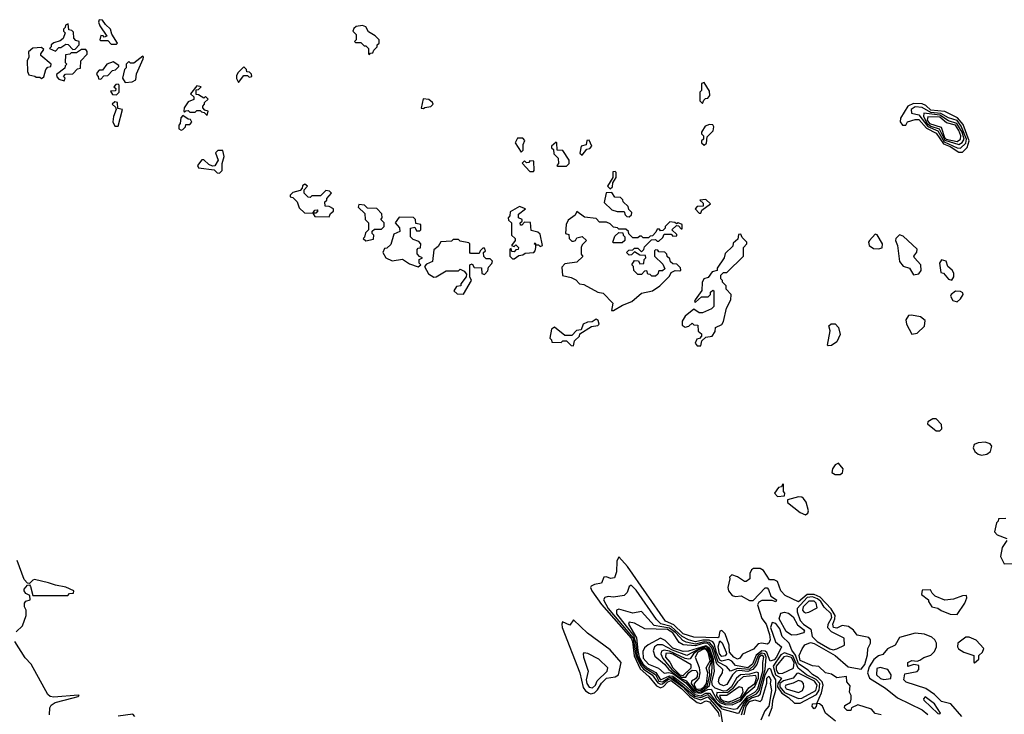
# Model space of a CAD drawing. Extents: x 2889633 to 3052318, y 540750 to 918690.
# Tile 543 of 656: x 2972860 to 2978506, y 840428 to 844410. Entities that reach past the tile are written whole.
import ezdxf

# ---------------------------------------------------------------- set-up
doc = ezdxf.new("R2010")
doc.units = 0

msp = doc.modelspace()

# ---------------------------------------------------------------- linework, layer by layer
at = {"layer": '0CON02XD'}
for points in [[(2973415, 844270), (2973420, 844275), (2973387.5, 844327.5), (2973380, 844355), (2973351.7, 844381.7), (2973335, 844407.5), (2973315, 844410), (2973312.5, 844395), (2973320, 844375), (2973360, 844315), (2973345, 844310), (2973338.3, 844318.3), (2973325, 844320), (2973320, 844295), (2973325, 844290), (2973365, 844290), (2973385, 844270), (2973415, 844270)], [(2973065, 844230), (2973085, 844250), (2973095, 844250), (2973125, 844270), (2973138.3, 844268.3), (2973165, 844240), (2973178.3, 844241.7), (2973200, 844265), (2973200, 844285), (2973181.7, 844291.7), (2973170, 844305), (2973168.3, 844338.3), (2973158.3, 844348.3), (2973141.7, 844351.7), (2973137, 844387), (2973121.7, 844378.3), (2973120, 844365), (2973110, 844355), (2973110, 844345), (2973120, 844335), (2973108.3, 844301.7), (2973091.7, 844288.3), (2973055, 844277.5), (2973040, 844265), (2973040, 844255), (2973030, 844245), (2973065, 844230)], [(2974865, 844210), (2974871.7, 844218.3), (2974885, 844220), (2974890, 844235), (2974910, 844255), (2974910, 844265), (2974920, 844275), (2974920, 844295), (2974898.3, 844318.3), (2974860.7, 844340.7), (2974845, 844370), (2974825, 844376.7), (2974788.3, 844371.7), (2974775, 844360), (2974770, 844345), (2974790, 844325), (2974790, 844295), (2974780, 844285), (2974785, 844280), (2974815, 844280), (2974835, 844260), (2974845, 844260), (2974860, 844245), (2974860, 844215), (2974865, 844210)], [(2972985, 844072.5), (2972997.5, 844082.5), (2973010, 844125), (2973021.7, 844138.3), (2973038.3, 844141.7), (2973040, 844155), (2972980, 844205), (2972980, 844215), (2972998.3, 844238.3), (2972985, 844250), (2972935, 844247.5), (2972910, 844225), (2972912.5, 844195), (2972903.3, 844175), (2972903.6, 844113.6), (2972913, 844093), (2972947, 844087), (2972955, 844080), (2972975, 844080), (2972985, 844072.5)], [(2973115, 844060), (2973120, 844075), (2973110, 844085), (2973121.7, 844098.3), (2973165, 844100), (2973191.7, 844128.3), (2973208.3, 844131.7), (2973210, 844175), (2973247, 844213), (2973247, 844227), (2973238.3, 844238.3), (2973215, 844240), (2973185, 844220), (2973155, 844220), (2973147.5, 844212.5), (2973121.7, 844208.3), (2973120, 844165), (2973130, 844155), (2973120, 844145), (2973118.3, 844131.7), (2973070, 844095), (2973071.7, 844081.7), (2973085, 844070), (2973115, 844060)], [(2973465, 844050), (2973505, 844053.8), (2973526, 844065), (2973530, 844100), (2973567.5, 844185), (2973570, 844195), (2973565, 844200), (2973515, 844160), (2973495, 844160), (2973485, 844170), (2973470, 844155), (2973470, 844135), (2973460, 844125), (2973450, 844075), (2973465, 844050)], [(2973325, 844070), (2973341.7, 844088.3), (2973365, 844090), (2973391.7, 844118.3), (2973408.3, 844121.7), (2973428.3, 844141.7), (2973428.3, 844148.3), (2973395, 844167.5), (2973360, 844155), (2973335, 844120), (2973315, 844120), (2973303, 844107), (2973300, 844095), (2973310, 844085), (2973311.7, 844071.7), (2973325, 844070)], [(2974115, 844050), (2974145, 844090), (2974165, 844090), (2974175, 844080), (2974190, 844085), (2974188.3, 844098.3), (2974178.3, 844108.3), (2974161.7, 844111.7), (2974160, 844125), (2974145, 844140), (2974110, 844105), (2974102.5, 844087.5), (2974103, 844073), (2974115, 844050)], [(2973415, 843980), (2973430, 843995), (2973430, 844035), (2973425, 844040), (2973411.7, 844038.3), (2973400, 844025), (2973410, 844015), (2973408.3, 844001.7), (2973380, 844000), (2973391.7, 843981.7), (2973415, 843980)], [(2973935, 843860), (2973940, 843885), (2973921.7, 843891.7), (2973910, 843905), (2973910, 843915), (2973920, 843925), (2973920, 843935), (2973940, 843955), (2973925, 843970), (2973915, 843960), (2973885, 843980), (2973871.7, 843981.7), (2973871.7, 844008.3), (2973885, 844010), (2973900, 844025), (2973875, 844030), (2973840, 843985), (2973858.3, 843968.3), (2973858.3, 843951.7), (2973825, 843940), (2973802.5, 843905), (2973800, 843885), (2973805, 843880), (2973811.7, 843888.3), (2973825, 843890), (2973835, 843880), (2973865, 843880), (2973875, 843890), (2973895, 843890), (2973901.7, 843881.7), (2973918.3, 843878.3), (2973935, 843860)], [(2976775, 843930), (2976781.7, 843948.3), (2976791.7, 843958.3), (2976805, 843960), (2976816.7, 843975), (2976815, 844000), (2976785, 844050), (2976770, 844045), (2976770, 844005), (2976760, 843995), (2976760, 843945), (2976775, 843930)], [(2975175, 843900), (2975183, 843907), (2975217, 843913), (2975230, 843925), (2975227.5, 843935), (2975205, 843952.5), (2975173, 843957), (2975162.5, 843902.5), (2975175, 843900)], [(2973425, 843800), (2973450, 843895), (2973421.7, 843901.7), (2973420, 843935), (2973405, 843940), (2973390, 843925), (2973408.3, 843908.3), (2973412.5, 843895), (2973396.7, 843855), (2973393.9, 843823.9), (2973405, 843800), (2973425, 843800)], [(2978245, 843650.6), (2978265, 843650.8), (2978292.7, 843677.3), (2978303.2, 843715), (2978268.8, 843808.8), (2978238.1, 843848.1), (2978164.4, 843884.4), (2978085, 843892.3), (2978055, 843918.1), (2978035, 843926.9), (2977985, 843930), (2977952, 843915), (2977911.2, 843845), (2977907.5, 843825), (2977922.5, 843805), (2977940, 843805), (2977950, 843825), (2977995, 843838.8), (2978015, 843837.1), (2978058.7, 843788.7), (2978115, 843760), (2978157.5, 843697.5), (2978195, 843683.5), (2978245, 843650.6)], [(2978255, 843674.4), (2978285, 843702.5), (2978288.4, 843725), (2978259.1, 843799.1), (2978235, 843831.2), (2978185, 843847.5), (2978142.3, 843872.3), (2978085, 843878.8), (2978035, 843907.5), (2977995, 843910), (2977972, 843895), (2977972.5, 843875), (2978015, 843864.4), (2978067.4, 843797.4), (2978125, 843773.3), (2978160.6, 843710.6), (2978235, 843675.5), (2978255, 843674.4)], [(2973785, 843777.5), (2973795, 843780), (2973810, 843795), (2973811.7, 843808.3), (2973835, 843810), (2973847.5, 843822.5), (2973838.3, 843838.3), (2973825, 843840), (2973795, 843860), (2973783, 843847), (2973780, 843815), (2973772.5, 843805), (2973772.5, 843785), (2973785, 843777.5)], [(2978245, 843694.4), (2978264, 843706), (2978274.5, 843725.5), (2978263.4, 843765), (2978234.3, 843814.3), (2978185, 843830.4), (2978135, 843863.1), (2978043.8, 843875), (2978042.7, 843855), (2978062.9, 843815), (2978085, 843798.8), (2978132.7, 843785), (2978165, 843718.8), (2978245, 843694.4)], [(2978235, 843712.7), (2978254.4, 843725), (2978256.4, 843743.6), (2978245.3, 843775), (2978225.2, 843805.2), (2978175, 843818.2), (2978135, 843851.8), (2978066.4, 843853.6), (2978063.9, 843835), (2978076.2, 843815), (2978143.7, 843793.6), (2978162.9, 843735), (2978171.8, 843725), (2978235, 843712.7)], [(2976785, 843690), (2976797, 843703), (2976801.7, 843738.3), (2976837, 843773), (2976840, 843795), (2976835, 843807.5), (2976815, 843810), (2976790, 843800), (2976770, 843765), (2976770, 843755), (2976780, 843745), (2976780, 843725), (2976770, 843715), (2976770, 843705), (2976785, 843690)], [(2975735, 843650), (2975747, 843663), (2975747.5, 843695), (2975757, 843717), (2975745, 843730), (2975715, 843730), (2975700, 843705), (2975735, 843650)], [(2975995, 843570), (2976010, 843585), (2976010, 843605), (2975975, 843660), (2975941.7, 843661.7), (2975940, 843705), (2975935, 843707.5), (2975910, 843685), (2975910, 843675), (2975920, 843665), (2975921.7, 843641.7), (2975947, 843617), (2975950, 843585), (2975940, 843575), (2975945, 843570), (2975995, 843570)], [(2976085, 843632.5), (2976111.7, 843668.3), (2976128.3, 843671.7), (2976140, 843685), (2976125, 843720), (2976111.7, 843718.3), (2976108.3, 843691.7), (2976080, 843685), (2976072.5, 843645), (2976085, 843632.5)], [(2974005, 843530), (2974020, 843545), (2974020, 843585), (2974032.5, 843625), (2974025, 843660), (2973995, 843660), (2973982.5, 843647.5), (2973997.5, 843605), (2973978.3, 843571.7), (2973965, 843570), (2973945, 843580), (2973915, 843607.5), (2973903.6, 843606.4), (2973880, 843575), (2973885, 843560), (2973975, 843550), (2973991.7, 843531.7), (2974005, 843530)], [(2975805, 843540), (2975810, 843545), (2975808.3, 843598.3), (2975785, 843600), (2975778.3, 843591.7), (2975765, 843590), (2975755, 843600), (2975741.7, 843588.3), (2975785, 843540), (2975805, 843540)], [(2976245, 843440), (2976258.3, 843451.7), (2976260, 843475), (2976280, 843505), (2976280, 843535), (2976275, 843540), (2976261.7, 843538.3), (2976260, 843505), (2976230, 843455), (2976245, 843440)], [(2974635, 843280), (2974641.7, 843298.3), (2974658.3, 843311.7), (2974660, 843325), (2974635, 843340), (2974611.7, 843341.7), (2974610, 843365), (2974620, 843375), (2974620, 843385), (2974647.5, 843415), (2974637, 843427), (2974615, 843430), (2974585, 843400), (2974535, 843400), (2974525, 843390), (2974513, 843393), (2974490, 843415), (2974490, 843435), (2974510, 843455), (2974495, 843467.5), (2974481.7, 843458.3), (2974480, 843445), (2974468.3, 843431.7), (2974425, 843420), (2974410, 843405), (2974410, 843395), (2974425, 843390), (2974450, 843365), (2974461.7, 843331.7), (2974493, 843303), (2974540, 843300), (2974551.7, 843318.3), (2974565, 843320), (2974570, 843315), (2974558.3, 843301.7), (2974540, 843300), (2974551.7, 843281.7), (2974635, 843280)], [(2976355, 843280), (2976368.3, 843291.7), (2976370, 843305), (2976351.7, 843321.7), (2976348.3, 843338.3), (2976320, 843365), (2976318.3, 843378.3), (2976305, 843390), (2976271.7, 843391.7), (2976255, 843420), (2976221.7, 843418.3), (2976211.7, 843361.7), (2976255, 843320), (2976285, 843310), (2976325, 843310), (2976331.7, 843291.7), (2976341.7, 843281.7), (2976355, 843280)], [(2974845, 843142.5), (2974888.3, 843151.7), (2974890, 843175), (2974880, 843185), (2974881.7, 843198.3), (2974895, 843210), (2974935, 843210), (2974950, 843225), (2974950, 843245), (2974930, 843265), (2974937.5, 843275), (2974937, 843297), (2974908.3, 843328.3), (2974855, 843330), (2974837, 843347), (2974805, 843350), (2974800, 843335), (2974838.3, 843298.3), (2974840, 843265), (2974860, 843245), (2974860, 843205), (2974841.7, 843188.3), (2974837.5, 843162.5), (2974830, 843155), (2974845, 843142.5)], [(2975695, 843040), (2975721.7, 843058.3), (2975745, 843062.5), (2975758.3, 843071.7), (2975807.5, 843075), (2975816.2, 843085), (2975820, 843105), (2975820, 843120), (2975810, 843125), (2975815, 843130), (2975820, 843120), (2975835, 843120), (2975845, 843110), (2975857.5, 843115), (2975845, 843180), (2975831.7, 843191.7), (2975791.7, 843201.7), (2975788.3, 843248.3), (2975755, 843250), (2975738.3, 843231.7), (2975731.7, 843231.7), (2975730, 843245), (2975740, 843255), (2975740, 843265), (2975720, 843275), (2975720, 843295), (2975760, 843325), (2975725, 843340), (2975671.7, 843308.3), (2975670, 843285), (2975660, 843275), (2975661.7, 843261.7), (2975680, 843245), (2975680, 843175), (2975700, 843155), (2975700, 843145), (2975680, 843115), (2975695, 843110), (2975705, 843120), (2975720, 843105), (2975718.3, 843091.7), (2975705, 843090), (2975695, 843080), (2975681.7, 843081.7), (2975678.3, 843098.3), (2975670, 843095), (2975670, 843055), (2975685, 843040), (2975695, 843040)], [(2976765, 843300), (2976771.7, 843318.3), (2976820, 843355), (2976795, 843380), (2976760, 843375), (2976778.3, 843358.3), (2976778.3, 843341.7), (2976745, 843340), (2976733.3, 843326.7), (2976755, 843300), (2976765, 843300)], [(2975145, 842993.8), (2975160, 843005), (2975150, 843015), (2975150, 843035), (2975170, 843045), (2975151.7, 843051.7), (2975138.3, 843068.3), (2975138.3, 843091.7), (2975145, 843100), (2975158.3, 843101.7), (2975160, 843125), (2975148.3, 843138.3), (2975115, 843150), (2975100, 843165), (2975100, 843215), (2975125, 843220), (2975135, 843200), (2975155, 843200), (2975160, 843205), (2975160, 843235), (2975131.7, 843241.7), (2975130, 843265), (2975117, 843277), (2975035, 843277.5), (2975012.5, 843245), (2975037, 843217), (2975040, 843195), (2975005, 843180), (2974988.3, 843121.7), (2974965, 843100), (2974951.7, 843098.3), (2974942.5, 843075), (2974960, 843045), (2974995, 843027.5), (2975055, 843037.5), (2975095, 843010), (2975145, 842993.8)], [(2976265, 842742.5), (2976316.4, 842773.6), (2976370, 842795), (2976425, 842842.5), (2976487.5, 842855), (2976530, 842885), (2976585, 842940), (2976595, 842960), (2976618.3, 842971.7), (2976645, 842970), (2976650, 842975), (2976648.3, 842988.3), (2976628.3, 843008.3), (2976605, 843010), (2976591.7, 843021.7), (2976588.3, 843038.3), (2976571.7, 843051.7), (2976570, 843065), (2976558.3, 843078.3), (2976525, 843080), (2976518.3, 843088.3), (2976505, 843090), (2976500, 843085), (2976500, 843055), (2976548.3, 843008.3), (2976558.3, 842981.7), (2976545, 842970), (2976525, 842970), (2976518.3, 842951.7), (2976505, 842940), (2976485, 842940), (2976475, 842950), (2976461.7, 842951.7), (2976455, 842970), (2976441.7, 842968.3), (2976425, 842950), (2976405, 842950), (2976381.7, 842971.7), (2976380, 842995), (2976370, 843005), (2976385, 843030), (2976408.3, 843028.3), (2976415, 843010), (2976438.3, 843011.7), (2976440, 843035), (2976450, 843045), (2976448.3, 843058.3), (2976415, 843060), (2976385, 843080), (2976368.3, 843061.7), (2976355, 843060), (2976340, 843075), (2976351.7, 843088.3), (2976375, 843090), (2976385, 843100), (2976405, 843100), (2976425, 843080), (2976438.3, 843091.7), (2976441.7, 843108.3), (2976481.7, 843148.3), (2976505, 843150), (2976515, 843140), (2976525, 843140), (2976548.3, 843161.7), (2976555, 843180), (2976595, 843180), (2976605, 843170), (2976628.3, 843171.7), (2976628.3, 843178.3), (2976600, 843205), (2976625, 843230), (2976638.3, 843228.3), (2976651.7, 843211.7), (2976658.3, 843211.7), (2976657.5, 843235), (2976636.4, 843246.4), (2976625, 843240), (2976617, 843247), (2976588.3, 843251.7), (2976560, 843225), (2976560, 843215), (2976548.3, 843201.7), (2976535, 843200), (2976528.3, 843208.3), (2976515, 843210), (2976508.3, 843191.7), (2976488.3, 843171.7), (2976475, 843170), (2976465, 843160), (2976435, 843160), (2976425, 843170), (2976415, 843170), (2976405, 843160), (2976375, 843160), (2976351.7, 843181.7), (2976350, 843195), (2976335, 843210), (2976295, 843210), (2976287, 843217), (2976265, 843220), (2976245, 843240), (2976225, 843250), (2976185, 843250), (2976165, 843270), (2976098.3, 843278.3), (2976055, 843310), (2976045, 843290), (2976005, 843260), (2975992.5, 843235), (2975990, 843185), (2976008.3, 843178.3), (2976010, 843155), (2976025, 843140), (2976035, 843140), (2976046.4, 843143.6), (2976055, 843160), (2976085, 843167.5), (2976110, 843145), (2976085, 843120), (2976080, 843105), (2976080, 843065), (2976088.3, 843051.7), (2976055, 843020), (2975985, 843010), (2975968.3, 842991.7), (2975973, 842943), (2976022.5, 842932.5), (2976048.3, 842918.3), (2976070, 842895), (2976095, 842892.5), (2976175, 842847.5), (2976205, 842842.5), (2976260, 842785), (2976253.3, 842743.3), (2976265, 842742.5)], [(2976315, 843130), (2976265, 843130), (2976260, 843135), (2976271.7, 843168.3), (2976295, 843190), (2976318.3, 843188.3), (2976320, 843175), (2976330, 843165), (2976330, 843145), (2976315, 843130)], [(2976765, 842540), (2976771.7, 842568.3), (2976795, 842590), (2976830, 842595), (2976847, 842623), (2976850, 842645), (2976885, 842663.3), (2976895, 842680), (2976913, 842757), (2976937.5, 842805), (2976940, 842835), (2976910, 842865), (2976910, 842885), (2976890, 842905), (2976890, 842915), (2976880, 842925), (2976880, 842945), (2976895, 842960), (2976915, 842960), (2977010, 843055), (2977010, 843105), (2977030, 843125), (2977030, 843135), (2977001.7, 843161.7), (2976995, 843180), (2976981.7, 843178.3), (2976978.3, 843151.7), (2976951.7, 843128.3), (2976948.3, 843111.7), (2976905, 843070), (2976900, 843045), (2976860, 842985), (2976858.3, 842971.7), (2976830, 842965), (2976808.3, 842931.7), (2976782.5, 842925), (2976773, 842903), (2976771.7, 842858.3), (2976733.3, 842805), (2976730, 842795), (2976735, 842790), (2976768.3, 842821.7), (2976808.3, 842821.7), (2976820, 842835), (2976821.7, 842848.3), (2976835, 842860), (2976840, 842855), (2976840, 842765), (2976827, 842753), (2976775, 842730), (2976755, 842730), (2976725, 842750), (2976675, 842710), (2976658.3, 842681.7), (2976658.3, 842658.3), (2976675, 842647.5), (2976697, 842653), (2976715, 842670), (2976725, 842660), (2976748.3, 842658.3), (2976750, 842625), (2976768.3, 842608.3), (2976770, 842595), (2976758.3, 842581.7), (2976741.7, 842578.3), (2976732.5, 842555), (2976745, 842540), (2976765, 842540)], [(2977785, 843096.2), (2977805, 843102.5), (2977807.5, 843125), (2977776.4, 843176.4), (2977765, 843180), (2977732.5, 843145), (2977727.5, 843135), (2977730, 843115), (2977755, 843098.8), (2977785, 843096.2)], [(2977985, 842946.7), (2978015, 842953.8), (2978028.3, 842971.7), (2978026.7, 843005), (2977990, 843045), (2977987.5, 843055), (2978003.6, 843076.4), (2978006.7, 843095), (2977925, 843170), (2977903.9, 843176.1), (2977883.9, 843156.1), (2977882.5, 843145), (2977893.3, 843115), (2977904.1, 843024.1), (2977926.4, 842996.4), (2977962.5, 842985), (2977985, 842946.7)], [(2975405, 842837.5), (2975450, 842915), (2975440, 842935), (2975440, 843005), (2975455, 843010), (2975465, 842990), (2975508.3, 842988.3), (2975510, 842955), (2975525, 842950), (2975545, 842970), (2975548.3, 842991.7), (2975567, 843013), (2975570, 843025), (2975558.3, 843038.3), (2975535, 843040), (2975521.7, 843051.7), (2975520, 843075), (2975530, 843085), (2975525, 843100), (2975515, 843100), (2975500, 843085), (2975495, 843070), (2975445, 843070), (2975440, 843075), (2975440, 843125), (2975435, 843130), (2975385, 843140), (2975375, 843150), (2975345, 843150), (2975335, 843140), (2975275, 843137.5), (2975259.3, 843110.7), (2975235, 843090), (2975227, 843023), (2975191.7, 843008.3), (2975180, 842995), (2975203, 842953), (2975235, 842933.8), (2975247.5, 842935), (2975305, 842970), (2975375, 842970), (2975385, 842980), (2975408.3, 842968.3), (2975421.7, 842951.7), (2975420, 842935), (2975390, 842895), (2975390, 842885), (2975365, 842880), (2975350, 842855), (2975368.3, 842838.3), (2975405, 842837.5)], [(2978205, 842917.5), (2978216.7, 842935), (2978216.4, 842956.4), (2978207.5, 842975), (2978182.5, 842995), (2978172.5, 843025), (2978145, 843032.5), (2978133.8, 843015), (2978141.7, 842961.7), (2978156.4, 842956.4), (2978185, 842922.5), (2978205, 842917.5)], [(2978235, 842792.5), (2978255, 842810), (2978270, 842835), (2978267.5, 842845), (2978255, 842852.5), (2978225, 842853.3), (2978200, 842835), (2978197.5, 842825), (2978210.7, 842800.7), (2978235, 842792.5)], [(2977975, 842607.5), (2978005, 842612.5), (2978047.3, 842652.7), (2978051.2, 842685), (2978025.8, 842705.8), (2977973.6, 842716.4), (2977956.4, 842713.6), (2977940.7, 842689.3), (2977943.8, 842665), (2977975, 842607.5)], [(2976035, 842540), (2976041.7, 842568.3), (2976070, 842595), (2976071.7, 842608.3), (2976138.3, 842651.7), (2976175, 842657.5), (2976182.5, 842665), (2976176.4, 842686.4), (2976165, 842692.5), (2976141.7, 842678.3), (2976115, 842676.7), (2976090, 842665), (2976078.3, 842631.7), (2976051.7, 842628.3), (2976025, 842600), (2975985, 842600), (2975927, 842647), (2975910, 842635), (2975900, 842585), (2975910, 842575), (2975911.7, 842561.7), (2975965, 842560), (2975975, 842570), (2975995, 842570), (2976021.7, 842541.7), (2976035, 842540)], [(2977495, 842540), (2977492.5, 842545), (2977506.4, 842626.4), (2977500, 842655), (2977513.6, 842666.4), (2977535, 842666.2), (2977555.3, 842645.3), (2977564.2, 842605), (2977545, 842563.3), (2977515, 842542.5), (2977495, 842540)], [(2978135, 842053.8), (2978146.7, 842065), (2978145, 842090), (2978115, 842122.5), (2978095, 842122.5), (2978067.5, 842105), (2978065, 842092.5), (2978105, 842060), (2978115, 842053.8), (2978135, 842053.8)], [(2978375, 841913.8), (2978405, 841918.8), (2978425.6, 841934.4), (2978434.2, 841965), (2978425, 841978), (2978395, 841988.6), (2978355.7, 841984.3), (2978333.3, 841975), (2978326.7, 841955), (2978336.7, 841935), (2978355, 841918.8), (2978375, 841913.8)], [(2977565, 841803.3), (2977578.3, 841811.7), (2977582.5, 841835), (2977555, 841867.5), (2977535, 841857.5), (2977520, 841835), (2977517.5, 841815), (2977535, 841803.3), (2977565, 841803.3)], [(2977205, 841677.5), (2977245, 841680), (2977247.5, 841695), (2977240, 841705), (2977240, 841745), (2977235, 841750), (2977228.3, 841731.7), (2977211.7, 841728.3), (2977187.5, 841695), (2977205, 841677.5)], [(2977365, 841572.5), (2977378.3, 841581.7), (2977382.5, 841595), (2977370, 841645), (2977353.8, 841665), (2977345, 841672), (2977325, 841674), (2977261.7, 841658.3), (2977261.7, 841641.7), (2977334.2, 841584.2), (2977365, 841572.5)], [(2978515, 841550), (2978471.7, 841548.3), (2978470, 841535), (2978460, 841525), (2978450, 841475), (2978465, 841457.5), (2978520, 841435)], [(2978520, 841425), (2978492.5, 841385), (2978483.6, 841333.6), (2978505, 841290)], [(2972839.5, 840900.5), (2972876.7, 840935), (2972896.7, 840995), (2972897.5, 841025), (2972887.5, 841045), (2972887.5, 841065), (2972895, 841077.5), (2972920, 841085), (2972918.3, 841108.3), (2972895, 841120), (2972886, 841135), (2972886, 841145), (2972905, 841167.5), (2972915, 841170), (2972921.2, 841161.2), (2972935, 841110), (2973135, 841110), (2973145, 841120), (2973168.3, 841121.7), (2973170, 841135), (2973125, 841157.5), (2973065, 841167.5), (2973025, 841182.5), (2972945, 841200), (2972935, 841197.5), (2972915, 841177.5), (2972905, 841180), (2972885, 841201.2), (2972845, 841310)], [(2977800, 840425), (2977765, 840433.3), (2977745, 840457.5), (2977665, 840483.3), (2977630, 840465), (2977625, 840450), (2977605, 840450), (2977590, 840465), (2977591.7, 840478.3), (2977623, 840497), (2977627.5, 840515), (2977627.5, 840535), (2977617.5, 840555), (2977621.7, 840591.7), (2977602.5, 840615), (2977600, 840645), (2977545, 840637.5), (2977515, 840657.5), (2977480, 840665), (2977441.7, 840701.7), (2977405, 840705.8), (2977335, 840736.2), (2977330, 840765), (2977345.8, 840804.2), (2977362.7, 840827.3), (2977395, 840839.4), (2977415, 840834.5), (2977535, 840766), (2977609.3, 840699.3), (2977685, 840687.5), (2977706.4, 840713.6), (2977721.7, 840768.3), (2977722.5, 840805), (2977738.8, 840835), (2977738.8, 840855), (2977728.3, 840868.3), (2977661.7, 840881.7), (2977641.2, 840911.2), (2977611.7, 840931.7), (2977575, 840936.7), (2977545, 840922), (2977526.7, 840925), (2977521.4, 840945), (2977534.5, 840975), (2977535.6, 840995), (2977512.8, 841032.8), (2977450, 841100), (2977415, 841114.6), (2977375, 841115.5), (2977325, 841073.1), (2977249.4, 841109.4), (2977223.3, 841135), (2977205, 841190), (2977185, 841198.8), (2977159.3, 841199.3), (2977125, 841252.5), (2977105, 841263.3), (2977067, 841263), (2977055, 841256.7), (2977046.7, 841235), (2977046.7, 841205), (2977025, 841190), (2977015, 841188.8), (2976975, 841216.7), (2976943.3, 841226.7), (2976930, 841215), (2976932.5, 841205), (2976920, 841155), (2976923.3, 841135), (2976945, 841110), (2976964, 841104), (2976997.6, 841107.6), (2977045, 841081.4), (2977065, 841080), (2977135, 841152.5), (2977145, 841152.5), (2977153.6, 841143.6), (2977166.1, 841106.1), (2977200, 841085), (2977195, 841072.5), (2977175, 841080), (2977115, 841080), (2977098.8, 841071.2), (2977090, 841055), (2977115, 840977.5), (2977139.2, 840945), (2977160, 840885), (2977162.9, 840855), (2977155, 840836.7), (2977145, 840830), (2977115, 840835.6), (2977095, 840832), (2977068.3, 840801.7), (2977005, 840773.8), (2976989.7, 840750.3), (2976975, 840743.8), (2976954, 840755), (2976930, 840785), (2976928.6, 840825), (2976905, 840890), (2976885, 840908.8), (2976873.8, 840905), (2976871.2, 840885), (2976869.3, 840870.7), (2976863, 840867), (2976725, 840870), (2976665, 840890), (2976610.7, 840940.7), (2976562.1, 840962.1), (2976345.6, 841275.6), (2976295, 841330), (2976283.6, 841306.4), (2976282.5, 841245), (2976270, 841210), (2976247, 841207), (2976225, 841216.7), (2976210, 841215), (2976195, 841180), (2976155, 841172.5), (2976137, 841163), (2976133.3, 841155), (2976140, 841135), (2976195, 841057.1), (2976365.9, 840865), (2976374.1, 840845), (2976382.6, 840762.6), (2976418.1, 840688.1), (2976468, 840645), (2976510.5, 840590.5), (2976535, 840580), (2976552, 840588), (2976575.6, 840615), (2976595, 840621.3), (2976655, 840576.9), (2976699.7, 840529.7), (2976745, 840495.6), (2976765, 840490), (2976795, 840505.7), (2976815, 840499.4), (2976865, 840438), (2976870, 840415)], [(2978505, 841290), (2978555, 841292.5)], [(2977538.3, 840388.3), (2977480, 840435), (2977462.5, 840475), (2977445, 840487.5), (2977430, 840490), (2977426.7, 840473.3), (2977415, 840460), (2977403.6, 840473.6), (2977405, 840487.5), (2977430, 840490), (2977457.9, 840552.1), (2977466.9, 840595), (2977461.1, 840615), (2977437.9, 840637.9), (2977405, 840655.8), (2977381.3, 840681.3), (2977325, 840716.9), (2977307.9, 840767.9), (2977286.7, 840795), (2977272.5, 840835), (2977232, 840875), (2977218.3, 840918.3), (2977195, 840948), (2977175, 840953.8), (2977165.6, 840925), (2977193.1, 840843.1), (2977227.5, 840815), (2977199.5, 840755), (2977185, 840740), (2977162.5, 840732.5), (2977143.2, 840783.2), (2977135, 840790.9), (2977115, 840791.5), (2977082.2, 840767.8), (2977061.2, 840715), (2977035, 840695.4), (2976965, 840707.5), (2976943.4, 840733.4), (2976925, 840741.4), (2976886.4, 840733.6), (2976875, 840737.8), (2976855, 840782.5), (2976842.2, 840832.2), (2976833.5, 840843.5), (2976813.1, 840853.1), (2976776.8, 840853.2), (2976735, 840843.9), (2976694.7, 840854.7), (2976658.1, 840875), (2976595, 840930.8), (2976536.4, 840946.4), (2976512.1, 840972.1), (2976395, 841140), (2976365, 841167.5), (2976355, 841160), (2976343, 841127), (2976325, 841110), (2976265, 841100), (2976235, 841102.5), (2976215, 841097.5), (2976207.5, 841085), (2976234.5, 841035), (2976377.2, 840865), (2976392, 840765), (2976419, 840709), (2976437.4, 840687.4), (2976486.7, 840655), (2976518, 840608), (2976535, 840600.4), (2976545, 840603.1), (2976575, 840626.6), (2976595, 840632.6), (2976661.8, 840585), (2976702.3, 840542.3), (2976731.6, 840521.6), (2976765, 840511.5), (2976805, 840528.5), (2976844, 840485), (2976878.2, 840445), (2976888.6, 840385)], [(2978235, 841000), (2978280, 841065), (2978290, 841095), (2978288.3, 841108.3), (2978265, 841106.7), (2978215, 841087.5), (2978165, 841082.5), (2978110, 841105), (2978091.7, 841121.7), (2978081.7, 841141.7), (2978035, 841140), (2978030, 841115), (2978070, 841085), (2978070, 841075), (2978090, 841045), (2978125, 841037.5), (2978143, 841023), (2978195, 841002.5), (2978235, 841000)], [(2977525, 840798.1), (2977545, 840802.5), (2977590, 840825), (2977587.5, 840865), (2977515, 840900), (2977492.9, 840922.9), (2977495.7, 840945), (2977516.9, 840983.1), (2977512.7, 841005), (2977472.7, 841042.7), (2977453.1, 841075), (2977435, 841090.5), (2977405, 841101.2), (2977375, 841098.2), (2977317.5, 841035), (2977318.6, 841015), (2977335.8, 840965), (2977354, 840945), (2977396.5, 840916.5), (2977404.1, 840874.1), (2977432.5, 840845), (2977505, 840803.3), (2977525, 840798.1)], [(2977365, 841010), (2977385, 841013.3), (2977431.7, 841038.3), (2977426.7, 841065), (2977415, 841075.8), (2977385, 841077.5), (2977352.9, 841045), (2977348.8, 841025), (2977355, 841016.7), (2977365, 841010)], [(2976975, 840434.4), (2976985, 840435.8), (2977008.3, 840485), (2977035, 840520.3), (2977084.3, 840545.7), (2977100.3, 840565), (2977134.7, 840685), (2977139.4, 840755), (2977132.2, 840775), (2977115, 840778.9), (2977094.5, 840765.5), (2977071.1, 840708.9), (2977045, 840685.9), (2976975, 840690.9), (2976935, 840676.2), (2976913, 840703), (2976865, 840726.9), (2976835.6, 840815.6), (2976815, 840840), (2976785, 840843.5), (2976735, 840831.1), (2976680.9, 840840.9), (2976661.3, 840851.3), (2976622.1, 840895), (2976585, 840922.2), (2976496.9, 840936.9), (2976425, 841017.5), (2976375, 841007.5), (2976295, 841030), (2976282.5, 841025), (2976282.5, 841005), (2976379.2, 840879.2), (2976390.5, 840840.5), (2976400.6, 840765), (2976421.4, 840721.4), (2976444.2, 840694.2), (2976505, 840655.4), (2976525, 840617.7), (2976545, 840614.7), (2976585, 840640.6), (2976605, 840638), (2976731.8, 840531.8), (2976765, 840524.1), (2976805, 840541.8), (2976885, 840459.6), (2976975, 840434.4)], [(2976135, 840545.8), (2976155, 840551.2), (2976172.5, 840567.5), (2976195, 840606), (2976225, 840635.8), (2976275, 840642.9), (2976292.5, 840655), (2976308.8, 840725), (2976245, 840797.5), (2976115, 840892.5), (2976035, 840970), (2976015, 840940), (2975972.5, 840957.5), (2975967.5, 840945), (2975970, 840925), (2976071.2, 840665), (2976091.3, 840581.3), (2976103.6, 840563.6), (2976125, 840549.2), (2976135, 840545.8)], [(2977285, 840881.2), (2977255, 840903.3), (2977214.2, 840975), (2977225, 841007.5), (2977245, 841013.3), (2977268.3, 841008.3), (2977295, 840986.7), (2977320.3, 840940.3), (2977353.3, 840915), (2977360, 840905), (2977353.9, 840896.1), (2977315, 840884), (2977285, 840881.2)], [(2976955, 840458.5), (2976975, 840460.6), (2977035, 840531.4), (2977075.2, 840554.8), (2977092.9, 840575), (2977120.9, 840675), (2977120, 840725), (2977126.1, 840755), (2977121.2, 840765), (2977111.4, 840765), (2977100.8, 840755), (2977086.9, 840713.1), (2977064.4, 840685.6), (2977035.6, 840674.4), (2976985, 840679.7), (2976968.6, 840675), (2976946.5, 840655), (2976915, 840598.6), (2976895, 840591.8), (2976875, 840600.6), (2976866.5, 840615), (2976870, 840635), (2976890.6, 840665), (2976891.4, 840685), (2976857.1, 840717.1), (2976829.2, 840809.2), (2976805, 840834), (2976785, 840835.2), (2976735, 840821.1), (2976665, 840825.6), (2976640.6, 840840.6), (2976605.4, 840895), (2976575, 840914), (2976445, 840918), (2976385, 840950), (2976355, 840956.7), (2976351.2, 840945), (2976396.9, 840866.9), (2976403.8, 840793.8), (2976412, 840755), (2976435, 840716), (2976457.7, 840695), (2976508.1, 840668.1), (2976534.8, 840624.8), (2976585, 840649), (2976605, 840646.7), (2976668.7, 840598.7), (2976730.8, 840540.8), (2976765, 840533.4), (2976795, 840549.1), (2976815, 840549.4), (2976854.9, 840494.9), (2976885, 840472.9), (2976955, 840458.5)], [(2976945, 840483.1), (2976995, 840506.2), (2977030.1, 840549.9), (2977075, 840587.3), (2977095.2, 840634.8), (2977095.3, 840665.3), (2977085, 840670.4), (2977045, 840658.3), (2976992.5, 840655), (2976969.5, 840635), (2976941.8, 840585), (2976915, 840563.2), (2976895, 840561.3), (2976848, 840578), (2976833.1, 840593.1), (2976829.1, 840615), (2976843.7, 840673.7), (2976837.9, 840745), (2976816.2, 840805), (2976795, 840821.4), (2976695, 840789.6), (2976665, 840787.5), (2976605, 840808.2), (2976560.3, 840850.3), (2976535, 840863.8), (2976462.7, 840827.3), (2976441.7, 840808.3), (2976432.2, 840787.8), (2976435, 840750.8), (2976464.4, 840715), (2976522.1, 840692.1), (2976555, 840664.2), (2976582, 840668), (2976605, 840661.9), (2976679, 840609), (2976715, 840566.7), (2976733.7, 840553.7), (2976765, 840549.6), (2976805, 840570.5), (2976825, 840572.2), (2976855, 840515.4), (2976875, 840496.1), (2976905, 840484), (2976945, 840483.1)], [(2976885, 840760), (2976872.5, 840775), (2976864.5, 840815.5), (2976875, 840850), (2976888.3, 840838.3), (2976910, 840785), (2976913.3, 840775), (2976905, 840764.2), (2976885, 840760)], [(2978262.5, 840415), (2978198.3, 840488.3), (2978145, 840501.2), (2978105, 840541.2), (2978055, 840575.7), (2977942.3, 840612.3), (2977930, 840625), (2977935, 840660), (2978005, 840673.8), (2978016.2, 840685), (2978015, 840707.5), (2977987, 840713), (2977953, 840703), (2977952.5, 840725), (2977975, 840736.2), (2978005, 840732.5), (2978021.7, 840738.3), (2978045, 840753.8), (2978083.6, 840766.4), (2978105, 840787.5), (2978116.7, 840815), (2978116.4, 840836.4), (2978107.5, 840855), (2978090.7, 840870.7), (2978048.3, 840888.3), (2977995, 840892.5), (2977905, 840867.5), (2977880, 840825), (2977836.4, 840803.6), (2977809.3, 840770.7), (2977785, 840763.3), (2977757.5, 840742.5), (2977730.5, 840699.5), (2977721.2, 840665), (2977733.3, 840635), (2977825, 840578.8), (2977892.7, 840522.7), (2978034.2, 840454.2), (2978067.1, 840427.1)], [(2978335, 840722.5), (2978360, 840745), (2978360, 840765), (2978380, 840785), (2978387.5, 840805), (2978345, 840852.5), (2978305, 840870), (2978285, 840870), (2978240, 840835), (2978237.5, 840815), (2978243.6, 840803.6), (2978273.9, 840783.9), (2978330, 840765), (2978330, 840725), (2978335, 840722.5)], [(2973031.1, 840425), (2973032.5, 840465), (2973039.3, 840480.7), (2973063.6, 840496.4), (2973167, 840523), (2973195, 840530), (2973200, 840535), (2973195, 840537.5), (2973055, 840527.1), (2973035, 840530.8), (2973021.1, 840541.1), (2972925.5, 840715), (2972891.9, 840751.9), (2972831.2, 840845)], [(2976755, 840555.5), (2976775, 840561.5), (2976815.9, 840594.1), (2976829.1, 840665), (2976832, 840745), (2976818.4, 840788.4), (2976805, 840809), (2976794.5, 840814.5), (2976775, 840812.8), (2976684.4, 840765.6), (2976602.9, 840795), (2976545, 840825.8), (2976516, 840826), (2976500, 840815), (2976492, 840792), (2976501.7, 840761.7), (2976557.5, 840715), (2976581.4, 840685), (2976645, 840638.1), (2976680.4, 840620.4), (2976727.1, 840565), (2976755, 840555.5)], [(2976765, 840564.4), (2976804.2, 840595), (2976816.7, 840655), (2976813.1, 840695), (2976825.1, 840724.9), (2976826.3, 840745), (2976805, 840800.4), (2976785, 840809.1), (2976749.6, 840795), (2976723.5, 840775), (2976705, 840746.2), (2976695.6, 840744.4), (2976675, 840747.9), (2976585, 840790.8), (2976554.4, 840795.6), (2976540, 840790), (2976535.7, 840775), (2976548.4, 840748.4), (2976598.9, 840685), (2976655, 840641), (2976678.7, 840641.3), (2976695, 840665.4), (2976715, 840680.4), (2976739.5, 840679.5), (2976745.4, 840665), (2976743.6, 840645), (2976735, 840631.5), (2976711.2, 840618.8), (2976709.1, 840605), (2976735, 840568.1), (2976765, 840564.4)], [(2976765, 840572.4), (2976784, 840585), (2976797.8, 840605), (2976806.4, 840665), (2976796.4, 840695), (2976819.8, 840735), (2976808.4, 840785), (2976798.1, 840798.1), (2976785, 840802.8), (2976748.4, 840785), (2976732.7, 840755), (2976756.8, 840696.8), (2976759.3, 840665), (2976754, 840635), (2976727.5, 840605), (2976726.8, 840595), (2976739.6, 840575), (2976765, 840572.4)], [(2976145, 840580), (2976160.8, 840595), (2976170.5, 840619.5), (2976227.5, 840675), (2976232.5, 840695), (2976180, 840745), (2976117, 840777), (2976095, 840780), (2976090, 840775), (2976092.5, 840755), (2976118.8, 840675), (2976107.5, 840625), (2976111.4, 840605), (2976124.4, 840584.4), (2976145, 840580)], [(2976665, 840651.1), (2976709.4, 840695), (2976710.8, 840710.8), (2976605, 840773.3), (2976585, 840779.4), (2976563.9, 840776.1), (2976562.1, 840755), (2976587, 840727), (2976605, 840694.6), (2976645, 840655.3), (2976665, 840651.1)], [(2977301.7, 840491.7), (2977335, 840492), (2977429.3, 840540.7), (2977444, 840566), (2977447.1, 840605), (2977427.4, 840627.4), (2977370.8, 840655), (2977323, 840693), (2977292.6, 840762.6), (2977245, 840780.6), (2977225, 840768.6), (2977180.9, 840705), (2977194.2, 840654.2), (2977227.5, 840635), (2977206, 840605), (2977205.3, 840585), (2977230.1, 840550.1), (2977268, 840525), (2977301.7, 840491.7)], [(2977215, 840661.5), (2977235, 840664.5), (2977296.7, 840693.3), (2977300, 840725), (2977285, 840754.7), (2977259.2, 840760.8), (2977242, 840758), (2977198.2, 840705), (2977196.9, 840685), (2977205, 840667.1), (2977215, 840661.5)], [(2976997.9, 840425), (2977013.8, 840475), (2977035, 840508), (2977055, 840522.2), (2977095, 840533.1), (2977105, 840544), (2977135, 840654.2), (2977155, 840692.5), (2977165, 840688.8), (2977175.5, 840655), (2977193.3, 840625), (2977193.1, 840565), (2977175.8, 840505), (2977171.9, 840465), (2977154.2, 840415)], [(2977815, 840627.5), (2977855, 840632.5), (2977857.5, 840655), (2977837.5, 840685), (2977793, 840697), (2977775, 840690), (2977773.3, 840655), (2977795, 840633.3), (2977815, 840627.5)], [(2976905, 840491.7), (2976945, 840493.7), (2976995, 840515.8), (2977040.5, 840579.5), (2977074.6, 840605), (2977085.3, 840635), (2977080.9, 840650.9), (2977008, 840642), (2976975, 840614.3), (2976947.7, 840575), (2976919, 840551), (2976857.5, 840552.5), (2976854.7, 840535), (2976875.4, 840505), (2976905, 840491.7)], [(2977014.6, 840425), (2977025, 840475.6), (2977045, 840501.5), (2977075, 840510.6), (2977105, 840501.2), (2977115, 840511.2), (2977144, 840606), (2977144.5, 840635), (2977155, 840646.2), (2977167.5, 840625), (2977162.5, 840605), (2977171.5, 840565), (2977154.4, 840475), (2977131.7, 840448.3), (2977110, 840395)], [(2977325, 840518.5), (2977345, 840520.5), (2977424.4, 840565), (2977432.7, 840595), (2977418, 840618), (2977325, 840664.4), (2977315, 840662.9), (2977295, 840634.6), (2977239.9, 840620.1), (2977219.3, 840605), (2977218.2, 840585), (2977245, 840553.3), (2977325, 840518.5)], [(2977325, 840553.5), (2977347.5, 840565), (2977355.8, 840585), (2977354.2, 840605), (2977345, 840615.6), (2977325, 840621.9), (2977295, 840606.2), (2977252, 840595), (2977248.1, 840585), (2977255, 840573.8), (2977325, 840553.5)], [(2976925, 840500), (2976945, 840504.7), (2976995, 840528.2), (2977007.5, 840557.5), (2977005, 840580), (2976985, 840586), (2976915, 840535.4), (2976872.9, 840535), (2976879.5, 840515), (2976895, 840504.7), (2976925, 840500)], [(2978135, 840430), (2978140, 840435), (2978105, 840487.5), (2978052.5, 840527.5), (2978042.5, 840517.5), (2978045, 840510), (2978125, 840432.5), (2978135, 840430)], [(2973520, 840415), (2973508.3, 840428.3), (2973425, 840416.7)]]:
    msp.add_lwpolyline(points, dxfattribs=at)

doc.saveas('drawing.dxf')
